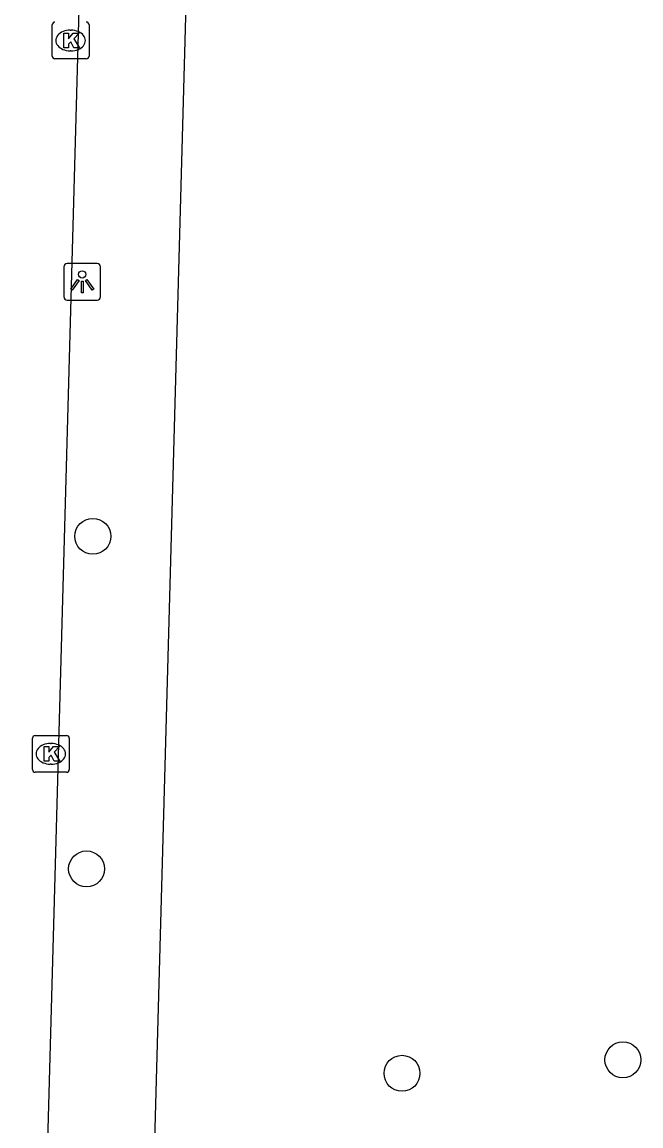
# Model space of a CAD drawing. Extents: x 162082 to 163393, y 388091 to 388632.
# Drawn here: x 162611.9 to 162628.72, y 388401.23 to 388431.24 of the extents above; entities that cross this region are included whole.
import ezdxf

# ---------------------------------------------------------------- set-up
doc = ezdxf.new("R2010")
doc.units = 0
for name, color, linetype in [('IMGEO_Boom', 7, 'Continuous'), ('IMGEO_Kolk', 7, 'Continuous'), ('IMGEO_Lichtpunt', 7, 'Continuous'), ('IMGEO_Rijbaan_lokaal_open', 7, 'Continuous'), ('IMGEO_Voetpad_open', 7, 'Continuous')]:
    doc.layers.add(name, color=color, linetype=linetype)

msp = doc.modelspace()

# ---------------------------------------------------------------- linework, layer by layer
at = {"layer": 'IMGEO_Boom'}
for centre in [(162613.822, 388417.263), (162613.651, 388408.22), (162628.229, 388403.029), (162622.224, 388402.664)]:
    msp.add_circle(centre, 0.489, dxfattribs=at)
at = {"layer": 'IMGEO_Kolk'}
for p, q in [((162612.715, 388430.318), (162612.715, 388431.17)), ((162613.716, 388431.17), (162613.716, 388430.318)), ((162613.203, 388431.024), (162613.228, 388431.024)), ((162613.642, 388430.244), (162612.79, 388430.244)), ((162613.226, 388430.464), (162613.201, 388430.464)), ((162612.178, 388410.923), (162612.178, 388411.775)), ((162612.253, 388411.849), (162613.105, 388411.849)), ((162612.666, 388411.629), (162612.691, 388411.629)), ((162613.179, 388411.775), (162613.179, 388410.923)), ((162612.689, 388411.069), (162612.664, 388411.069)), ((162613.105, 388410.849), (162612.253, 388410.849))]:
    msp.add_line(p, q, dxfattribs=at)
for points in [[(162612.715, 388430.318), (162612.715, 388431.17)], [(162613.716, 388431.17), (162613.716, 388430.318)], [(162613.036, 388430.944), (162613.159, 388430.944), (162613.159, 388430.793), (162613.289, 388430.944), (162613.453, 388430.944), (162613.307, 388430.793), (162613.46, 388430.544), (162613.308, 388430.544), (162613.223, 388430.708), (162613.159, 388430.641), (162613.159, 388430.544), (162613.036, 388430.544), (162613.036, 388430.944)], [(162613.642, 388430.244), (162612.79, 388430.244)], [(162612.178, 388410.923), (162612.178, 388411.775)], [(162612.253, 388411.849), (162613.105, 388411.849)], [(162613.179, 388411.775), (162613.179, 388410.923)], [(162612.499, 388411.549), (162612.622, 388411.549), (162612.622, 388411.398), (162612.752, 388411.549), (162612.916, 388411.549), (162612.77, 388411.398), (162612.923, 388411.149), (162612.771, 388411.149), (162612.686, 388411.313), (162612.622, 388411.246), (162612.622, 388411.149), (162612.499, 388411.149), (162612.499, 388411.549)], [(162613.105, 388410.849), (162612.253, 388410.849)]]:
    msp.add_lwpolyline(points, dxfattribs=at)
for centre, start, end in [((162612.792, 388431.168), 91.552, 178.448), ((162612.792, 388431.168), 91.552, 178.448), ((162613.64, 388431.168), 1.552, 88.448), ((162613.64, 388431.168), 1.552, 88.448), ((162612.792, 388430.32), 181.552, 268.448), ((162612.792, 388430.32), 181.552, 268.448), ((162613.64, 388430.32), 271.552, 358.448), ((162613.64, 388430.32), 271.552, 358.448), ((162612.255, 388411.773), 91.552, 178.448), ((162612.255, 388411.773), 91.552, 178.448), ((162613.103, 388411.773), 1.552, 88.448), ((162613.103, 388411.773), 1.552, 88.448), ((162612.255, 388410.925), 181.552, 268.448), ((162612.255, 388410.925), 181.552, 268.448), ((162613.103, 388410.925), 271.552, 358.448), ((162613.103, 388410.925), 271.552, 358.448)]:
    msp.add_arc(centre, 0.0765, start, end, dxfattribs=at)
for centre, major_axis, ratio, start_param, end_param in [((162613.202, 388430.744), (-0.387, 0.002), 0.722429, 4.712389, 7.853982), ((162613.227, 388430.744), (-0.39, 0.002), 0.717154, 1.570796, 4.712389), ((162612.665, 388411.349), (-0.387, 0.002), 0.722429, 4.712389, 7.853982), ((162612.69, 388411.349), (-0.39, 0.002), 0.717154, 1.570796, 4.712389)]:
    msp.add_ellipse(centre, major_axis=major_axis, ratio=ratio, start_param=start_param, end_param=end_param, dxfattribs=at)
at = {"layer": 'IMGEO_Lichtpunt'}
for p, q in [((162613.033, 388424.586), (162613.033, 388423.779)), ((162613.033, 388424.586), (162613.033, 388423.779)), ((162613.935, 388424.681), (162613.127, 388424.681)), ((162613.935, 388424.681), (162613.127, 388424.681)), ((162614.029, 388423.779), (162614.029, 388424.586)), ((162614.029, 388423.779), (162614.029, 388424.586)), ((162613.127, 388423.685), (162613.935, 388423.685)), ((162613.127, 388423.685), (162613.935, 388423.685))]:
    msp.add_line(p, q, dxfattribs=at)
for points in [[(162613.407, 388424.25), (162613.446, 388424.222), (162613.258, 388423.96), (162613.22, 388423.987), (162613.407, 388424.25)], [(162613.509, 388424.202), (162613.556, 388424.202), (162613.556, 388423.88), (162613.509, 388423.88), (162613.509, 388424.202)], [(162613.619, 388424.222), (162613.657, 388424.249), (162613.844, 388423.987), (162613.805, 388423.959), (162613.619, 388424.222)]]:
    msp.add_lwpolyline(points, dxfattribs=at)
msp.add_circle((162613.532, 388424.384), 0.0994, dxfattribs=at)
for centre, start, end in [((162613.127, 388424.586), 90, 180), ((162613.127, 388424.586), 90, 180), ((162613.935, 388424.586), 0, 90), ((162613.935, 388424.586), 0, 90), ((162613.127, 388423.779), 180, 270), ((162613.127, 388423.779), 180, 270), ((162613.935, 388423.779), 270, 0), ((162613.935, 388423.779), 270, 360)]:
    msp.add_arc(centre, 0.0946, start, end, dxfattribs=at)
at = {"layer": 'IMGEO_Rijbaan_lokaal_open'}
msp.add_lwpolyline([(162611.897, 388375.594), (162613.718, 388441.426), (162613.97, 388449.157)], dxfattribs=at)
at = {"layer": 'IMGEO_Voetpad_open'}
msp.add_lwpolyline([(162616.651, 388442.57), (162615.456, 388399.527), (162614.983, 388385.568)], dxfattribs=at)

doc.saveas('drawing.dxf')
